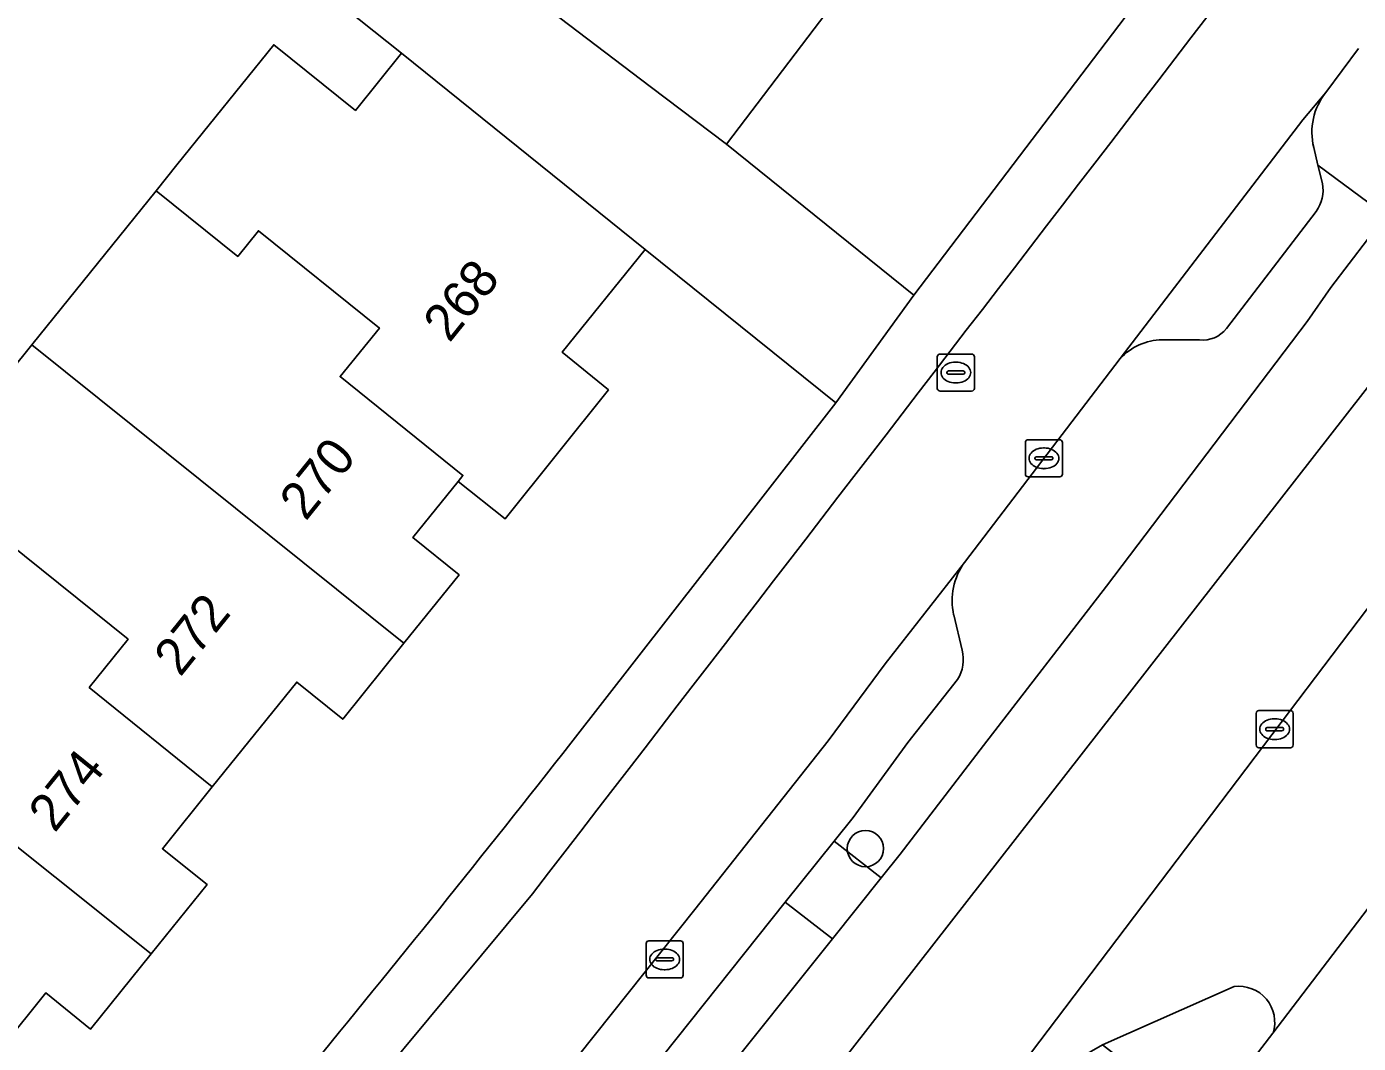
# Model space of a CAD drawing. Extents: x 158472 to 159562, y 388525 to 389606.
# Drawn here: x 158667.04 to 158702.98, y 388899.14 to 388926.58 of the extents above; entities that cross this region are included whole.
import ezdxf

# ---------------------------------------------------------------- set-up
doc = ezdxf.new("R2010")
doc.units = 0
for name, color, linetype in [('IMGEO_Berm_groen', 7, 'Continuous'), ('IMGEO_Boom', 7, 'Continuous'), ('IMGEO_Erf', 7, 'Continuous'), ('IMGEO_Kolk', 7, 'Continuous'), ('IMGEO_Muur', 7, 'Continuous'), ('IMGEO_Pand', 7, 'Continuous'), ('IMGEO_Pand_nummerreeks', 7, 'Continuous'), ('IMGEO_Parkeervlak_open', 7, 'Continuous'), ('IMGEO_Rijbaan_lokaal_gesloten', 7, 'Continuous'), ('IMGEO_Rijbaan_lokaal_open', 7, 'Continuous'), ('IMGEO_Rioolput', 7, 'Continuous'), ('IMGEO_Verkeerseiland_groen', 7, 'Continuous'), ('IMGEO_Voetpad_open', 7, 'Continuous')]:
    doc.layers.add(name, color=color, linetype=linetype)

msp = doc.modelspace()

# ---------------------------------------------------------------- linework, layer by layer
at = {"layer": 'IMGEO_Berm_groen'}
msp.add_lwpolyline([(158671.24, 388880.784), (158673.533, 388883.403), (158676.576, 388886.911), (158679.398, 388890.243), (158682.394, 388893.941), (158685.595, 388897.967), (158688.786, 388901.962), (158687.514, 388902.953), (158684.205, 388898.809), (158681.137, 388894.95), (158678.157, 388891.271), (158675.353, 388887.96), (158672.318, 388884.462), (158670.036, 388881.855), (158666.663, 388878.125), (158663.767, 388874.978), (158659.928, 388870.792), (158654.57, 388865.224)], dxfattribs=at)
at = {"layer": 'IMGEO_Boom'}
msp.add_circle((158689.676, 388904.4), 0.489, dxfattribs=at)
at = {"layer": 'IMGEO_Erf'}
msp.add_lwpolyline([(158711.912, 388946.881), (158707.957, 388949.886), (158706.255, 388947.644), (158705.054, 388948.557), (158703.893, 388947.028), (158701.59, 388943.995), (158702.819, 388943.062), (158701.374, 388941.16), (158699.762, 388939.037), (158698.507, 388939.99), (158697.347, 388938.463), (158695.045, 388935.431), (158696.286, 388934.488), (158694.816, 388932.553), (158693.234, 388930.47), (158691.997, 388931.41), (158690.802, 388929.837), (158685.923, 388923.413), (158690.981, 388919.332)], close=True, dxfattribs=at)
for points in [[(158664.32, 388914.445), (158667.18, 388917.994), (158670.534, 388922.155), (158671.094, 388922.85), (158673.71, 388926.096), (158675.913, 388924.321), (158677.156, 388925.864), (158670.255, 388931.362), (158668.212, 388928.813), (158666.516, 388930.132)], [(158681.727, 388907.247), (158688.881, 388916.431), (158683.73, 388920.567), (158681.495, 388917.794), (158682.74, 388916.779), (158679.952, 388913.298), (158678.687, 388914.31), (158677.464, 388912.792), (158678.711, 388911.788), (158677.223, 388909.942), (158675.571, 388907.892), (158674.328, 388908.894), (158672.051, 388906.068), (158670.706, 388904.398), (158671.908, 388903.429), (158670.402, 388901.56), (158668.766, 388899.53), (158667.556, 388900.505), (158665.263, 388897.66), (158663.911, 388895.983), (158665.126, 388895.004), (158663.438, 388892.908), (158667.216, 388889.629)]]:
    msp.add_lwpolyline(points, dxfattribs=at)
msp.add_arc((158308.503, 389199.866), 474.259, 319.14468, 321.90242, dxfattribs=at)
at = {"layer": 'IMGEO_Kolk'}
for p, q in [((158693.993, 388914.508), (158693.993, 388915.36)), ((158694.068, 388915.434), (158694.92, 388915.434)), ((158694.481, 388915.214), (158694.506, 388915.214)), ((158694.994, 388915.36), (158694.994, 388914.508)), ((158694.252, 388914.928), (158694.252, 388914.94)), ((158694.69, 388914.891), (158694.292, 388914.891)), ((158694.295, 388914.977), (158694.693, 388914.977)), ((158694.736, 388914.94), (158694.736, 388914.928)), ((158694.504, 388914.654), (158694.479, 388914.654)), ((158694.92, 388914.434), (158694.068, 388914.434)), ((158700.219, 388907.198), (158700.219, 388908.05)), ((158700.294, 388908.124), (158701.146, 388908.124)), ((158701.22, 388908.05), (158701.22, 388907.198)), ((158700.521, 388907.667), (158700.919, 388907.667)), ((158700.707, 388907.904), (158700.732, 388907.904)), ((158700.478, 388907.618), (158700.478, 388907.63)), ((158700.916, 388907.581), (158700.518, 388907.581)), ((158700.73, 388907.344), (158700.705, 388907.344)), ((158700.962, 388907.63), (158700.962, 388907.618)), ((158701.146, 388907.124), (158700.294, 388907.124)), ((158683.832, 388901.911), (158684.684, 388901.911)), ((158683.757, 388900.985), (158683.757, 388901.837)), ((158684.245, 388901.691), (158684.27, 388901.691)), ((158684.758, 388901.837), (158684.758, 388900.985)), ((158684.016, 388901.405), (158684.016, 388901.417)), ((158684.454, 388901.368), (158684.056, 388901.368)), ((158684.059, 388901.454), (158684.457, 388901.454)), ((158684.5, 388901.417), (158684.5, 388901.405)), ((158684.684, 388900.911), (158683.832, 388900.911)), ((158684.268, 388901.131), (158684.243, 388901.131))]:
    msp.add_line(p, q, dxfattribs=at)
for points in [[(158693.993, 388914.508), (158693.993, 388915.36)], [(158694.068, 388915.434), (158694.92, 388915.434)], [(158694.994, 388915.36), (158694.994, 388914.508)], [(158694.92, 388914.434), (158694.068, 388914.434)], [(158700.219, 388907.198), (158700.219, 388908.05)], [(158700.294, 388908.124), (158701.146, 388908.124)], [(158701.22, 388908.05), (158701.22, 388907.198)], [(158701.146, 388907.124), (158700.294, 388907.124)], [(158683.832, 388901.911), (158684.684, 388901.911)], [(158683.757, 388900.985), (158683.757, 388901.837)], [(158684.758, 388901.837), (158684.758, 388900.985)], [(158684.684, 388900.911), (158683.832, 388900.911)]]:
    msp.add_lwpolyline(points, dxfattribs=at)
for centre, radius, start, end in [((158694.07, 388915.358), 0.0765, 91.552, 178.448), ((158694.07, 388915.358), 0.0765, 91.552, 178.448), ((158694.918, 388915.358), 0.0765, 1.552, 88.448), ((158694.918, 388915.358), 0.0765, 1.552, 88.448), ((158694.292, 388914.937), 0.0403, 85.8775, 175.7526), ((158694.289, 388914.927), 0.0366, 178.938, 274.7102), ((158694.693, 388914.934), 0.043, 264.8664, 352.4533), ((158694.697, 388914.939), 0.0386, 1.7309, 96.639), ((158694.07, 388914.51), 0.0765, 181.552, 268.448), ((158694.07, 388914.51), 0.0765, 181.552, 268.448), ((158694.918, 388914.51), 0.0765, 271.552, 358.448), ((158694.918, 388914.51), 0.0765, 271.552, 358.448), ((158700.296, 388908.048), 0.0765, 91.552, 178.448), ((158700.296, 388908.048), 0.0765, 91.552, 178.448), ((158701.144, 388908.048), 0.0765, 1.552, 88.448), ((158701.144, 388908.048), 0.0765, 1.552, 88.448), ((158700.518, 388907.627), 0.0403, 85.8775, 175.7526), ((158700.923, 388907.629), 0.0386, 1.7309, 96.639), ((158700.515, 388907.617), 0.0366, 178.938, 274.7102), ((158700.919, 388907.624), 0.043, 264.8664, 352.4533), ((158700.296, 388907.2), 0.0765, 181.552, 268.448), ((158700.296, 388907.2), 0.0765, 181.552, 268.448), ((158701.144, 388907.2), 0.0765, 271.552, 358.448), ((158701.144, 388907.2), 0.0765, 271.552, 358.448), ((158683.834, 388901.835), 0.0765, 91.552, 178.448), ((158683.834, 388901.835), 0.0765, 91.552, 178.448), ((158684.682, 388901.835), 0.0765, 1.552, 88.448), ((158684.682, 388901.835), 0.0765, 1.552, 88.448), ((158684.056, 388901.414), 0.0403, 85.8775, 175.7526), ((158684.053, 388901.404), 0.0366, 178.938, 274.7102), ((158684.457, 388901.411), 0.043, 264.8664, 352.4533), ((158684.461, 388901.416), 0.0386, 1.7309, 96.639), ((158683.834, 388900.987), 0.0765, 181.552, 268.448), ((158683.834, 388900.987), 0.0765, 181.552, 268.448), ((158684.682, 388900.987), 0.0765, 271.552, 358.448), ((158684.682, 388900.987), 0.0765, 271.552, 358.448)]:
    msp.add_arc(centre, radius, start, end, dxfattribs=at)
for centre, major_axis, ratio, start_param, end_param in [((158694.48, 388914.934), (-0.387, 0.002), 0.722429, 4.712389, 7.853982), ((158694.505, 388914.934), (-0.39, 0.002), 0.717154, 1.570796, 4.712389), ((158700.706, 388907.624), (-0.387, 0.002), 0.722429, 4.712389, 7.853982), ((158700.731, 388907.624), (-0.39, 0.002), 0.717154, 1.570796, 4.712389), ((158684.244, 388901.411), (-0.387, 0.002), 0.722429, 4.712389, 7.853982), ((158684.269, 388901.411), (-0.39, 0.002), 0.717154, 1.570796, 4.712389)]:
    msp.add_ellipse(centre, major_axis=major_axis, ratio=ratio, start_param=start_param, end_param=end_param, dxfattribs=at)
at = {"layer": 'IMGEO_Muur'}
msp.add_lwpolyline([(158670.255, 388931.362), (158677.156, 388925.864)], dxfattribs=at)
at = {"layer": 'IMGEO_Pand'}
for points in [[(158690.802, 388929.837), (158687.45, 388932.38), (158686.44, 388931.15), (158683.1, 388933.68), (158683.66, 388934.42), (158681.292, 388936.199), (158677.808, 388931.611), (158680.213, 388929.784), (158679.233, 388928.493), (158683.871, 388924.971), (158685.923, 388923.413)], [(158683.73, 388920.567), (158677.156, 388925.864), (158675.913, 388924.321), (158673.71, 388926.096), (158671.094, 388922.85), (158670.534, 388922.155), (158672.737, 388920.38), (158673.297, 388921.075), (158676.56, 388918.45), (158675.5, 388917.14), (158678.816, 388914.47), (158678.687, 388914.31), (158679.952, 388913.298), (158682.74, 388916.779), (158681.495, 388917.794)], [(158675.5, 388917.14), (158676.56, 388918.45), (158673.297, 388921.075), (158672.737, 388920.38), (158670.534, 388922.155), (158667.18, 388917.994), (158677.223, 388909.942), (158678.711, 388911.788), (158677.464, 388912.792), (158678.687, 388914.31), (158678.816, 388914.47)], [(158666.523, 388912.669), (158669.78, 388910.05), (158668.73, 388908.75), (158672.051, 388906.068), (158674.328, 388908.894), (158675.571, 388907.892), (158677.223, 388909.942), (158667.18, 388917.994), (158664.32, 388914.445)], [(158666.523, 388912.669), (158662.596, 388907.797), (158670.402, 388901.56), (158671.908, 388903.429), (158670.706, 388904.398), (158672.051, 388906.068), (158668.73, 388908.75), (158669.78, 388910.05)], [(158659.741, 388904.253), (158662.99, 388901.63), (158661.93, 388900.34), (158665.263, 388897.66), (158667.556, 388900.505), (158668.766, 388899.53), (158670.402, 388901.56), (158662.596, 388907.797)]]:
    msp.add_lwpolyline(points, close=True, dxfattribs=at)
at = {"layer": 'IMGEO_Parkeervlak_open'}
for points in [[(158702.101, 388924.806), (158701.477, 388924.072), (158696.547, 388917.627)], [(158702.013, 388922.35), (158701.889, 388922.842), (158701.774, 388923.321)], [(158699.417, 388918.434), (158701.841, 388921.596)], [(158697.686, 388918.134), (158698.693, 388918.131)], [(158692.351, 388912.123), (158690.206, 388909.388), (158688.674, 388907.305), (158685.077, 388902.753), (158681.013, 388897.669), (158677.905, 388893.842), (158675.428, 388890.945), (158673.224, 388888.265), (158670.851, 388885.497), (158669.583, 388884.063), (158668.264, 388882.572), (158664.958, 388878.876), (158662.323, 388876.052), (158659.859, 388873.355), (158656.189, 388869.344), (158652.696, 388865.781), (158651.312, 388864.316)], [(158692.284, 388909.759), (158692.058, 388910.709)], [(158654.57, 388865.224), (158659.928, 388870.792), (158663.767, 388874.978), (158666.663, 388878.125), (158670.036, 388881.855), (158672.318, 388884.462), (158675.353, 388887.96), (158678.157, 388891.271), (158681.137, 388894.95), (158684.205, 388898.809), (158687.514, 388902.953), (158688.832, 388904.601), (158689.345, 388905.243), (158690.825, 388907.265), (158692.161, 388908.96)]]:
    msp.add_lwpolyline(points, dxfattribs=at)
for centre, radius, start, end in [((158703.45, 388923.73), 1.726, 141.4382, 193.7249), ((158700.991, 388922.187), 1.035, 325.2101, 9.0894), ((158698.784, 388918.93), 0.804, 263.5065, 321.9129), ((158697.727, 388916.508), 1.626, 91.4543, 136.536), ((158693.779, 388911.09), 1.763, 144.1158, 192.4706), ((158691.296, 388909.502), 1.021, 327.9207, 14.5762)]:
    msp.add_arc(centre, radius, start, end, dxfattribs=at)
at = {"layer": 'IMGEO_Rijbaan_lokaal_gesloten'}
for points in [[(158816.807, 389052.991), (158817.551, 389053.252), (158816.351, 389056.585), (158812.361, 389054.997), (158810.132, 389053.866), (158806.876, 389051.639), (158804.716, 389049.617), (158803.379, 389048.28), (158800.43, 389044.703), (158777.642, 389014.753), (158751.605, 388980.623), (158732.013, 388954.68), (158705.771, 388920.107), (158682.617, 388890.402), (158665.532, 388870.907), (158651.596, 388856.454)], [(158651.596, 388856.454), (158665.532, 388870.907), (158682.617, 388890.402), (158705.771, 388920.107), (158732.013, 388954.68), (158751.605, 388980.623), (158777.642, 389014.753), (158800.43, 389044.703), (158803.379, 389048.28), (158804.716, 389049.617), (158806.876, 389051.639), (158810.132, 389053.866)], [(158692.274, 388896.423), (158712.518, 388923.153), (158723.001, 388936.936), (158727.97, 388943.305), (158743.945, 388964.31), (158762.193, 388988.396), (158765.967, 388993.384), (158767.064, 388994.831), (158770.947, 389000), (158775.635, 389006.026), (158786.522, 389020.308), (158804.6, 389044.103)], [(158703.716, 388921.486), (158702.237, 388919.541), (158701.594, 388918.629), (158696.184, 388911.487), (158692.861, 388907.179), (158690.614, 388904.25), (158690.101, 388903.608), (158688.786, 388901.962), (158685.595, 388897.967), (158682.394, 388893.941), (158679.398, 388890.243), (158676.576, 388886.911), (158673.533, 388883.403), (158671.24, 388880.784), (158667.853, 388877.039), (158664.954, 388873.888), (158661.805, 388870.456), (158661.102, 388869.689), (158651.306, 388859.511), (158649.845, 388858.063), (158651.514, 388856.372)], [(158709.718, 388911.287), (158700.675, 388899.419), (158698.796, 388896.983), (158697.521, 388895.303), (158694.933, 388891.894), (158692.302, 388888.672), (158689.133, 388884.755), (158686.992, 388882.254), (158684.423, 388879.16), (158681.461, 388875.79), (158679.017, 388873.024), (158675.923, 388869.515), (158672.68, 388866.029), (158670.348, 388863.48), (158670.301, 388863.43), (158667.252, 388860.316), (158664.378, 388857.295), (158661.495, 388854.32)]]:
    msp.add_lwpolyline(points, dxfattribs=at)
at = {"layer": 'IMGEO_Rijbaan_lokaal_open'}
for points in [[(158696.547, 388917.627), (158701.477, 388924.072), (158702.101, 388924.806), (158702.979, 388925.994)], [(158709.422, 388917.421), (158710.767, 388920.221), (158712.518, 388923.153), (158692.274, 388896.423), (158694.06, 388897.944), (158696.071, 388899.108), (158699.623, 388900.677)], [(158681.013, 388897.669), (158685.077, 388902.753), (158688.674, 388907.305), (158690.206, 388909.388), (158692.351, 388912.123), (158696.547, 388917.627)], [(158700.675, 388899.419), (158709.718, 388911.287)], [(158680.692, 388903.184), (158673.719, 388894.796), (158666.738, 388886.416), (158640.359, 388858.532), (158641.243, 388854.184)]]:
    msp.add_lwpolyline(points, dxfattribs=at)
for centre, radius, start, end in [((149457.273, 396017.299), 11648.266, 322.3566392, 322.8040999), ((158699.751, 388899.715), 0.971, 342.2516, 97.5564)]:
    msp.add_arc(centre, radius, start, end, dxfattribs=at)
at = {"layer": 'IMGEO_Rioolput'}
for p, q in [((158691.691, 388917.747), (158692.543, 388917.747)), ((158691.616, 388916.821), (158691.616, 388917.673)), ((158692.104, 388917.527), (158692.129, 388917.527)), ((158692.617, 388917.673), (158692.617, 388916.821)), ((158691.875, 388917.241), (158691.875, 388917.253)), ((158692.313, 388917.204), (158691.915, 388917.204)), ((158691.918, 388917.29), (158692.316, 388917.29)), ((158692.359, 388917.253), (158692.359, 388917.241)), ((158692.543, 388916.747), (158691.691, 388916.747)), ((158692.127, 388916.967), (158692.102, 388916.967))]:
    msp.add_line(p, q, dxfattribs=at)
for points in [[(158691.691, 388917.747), (158692.543, 388917.747)], [(158691.616, 388916.821), (158691.616, 388917.673)], [(158692.617, 388917.673), (158692.617, 388916.821)], [(158692.543, 388916.747), (158691.691, 388916.747)]]:
    msp.add_lwpolyline(points, dxfattribs=at)
for centre, radius, start, end in [((158691.693, 388917.671), 0.0765, 91.552, 178.448), ((158691.693, 388917.671), 0.0765, 91.552, 178.448), ((158692.541, 388917.671), 0.0765, 1.552, 88.448), ((158692.541, 388917.671), 0.0765, 1.552, 88.448), ((158691.915, 388917.25), 0.0403, 85.8775, 175.7526), ((158691.912, 388917.24), 0.0366, 178.938, 274.7102), ((158692.316, 388917.247), 0.043, 264.8664, 352.4533), ((158692.32, 388917.252), 0.0386, 1.7309, 96.639), ((158691.693, 388916.823), 0.0765, 181.552, 268.448), ((158691.693, 388916.823), 0.0765, 181.552, 268.448), ((158692.541, 388916.823), 0.0765, 271.552, 358.448), ((158692.541, 388916.823), 0.0765, 271.552, 358.448)]:
    msp.add_arc(centre, radius, start, end, dxfattribs=at)
for centre, major_axis, ratio, start_param, end_param in [((158692.103, 388917.247), (-0.387, 0.002), 0.722429, 4.712389, 7.853982), ((158692.128, 388917.247), (-0.39, 0.002), 0.717154, 1.570796, 4.712389)]:
    msp.add_ellipse(centre, major_axis=major_axis, ratio=ratio, start_param=start_param, end_param=end_param, dxfattribs=at)
at = {"layer": 'IMGEO_Verkeerseiland_groen'}
for points in [[(158701.594, 388918.629), (158702.237, 388919.541), (158703.716, 388921.486), (158701.889, 388922.842), (158702.013, 388922.35)], [(158701.841, 388921.596), (158699.417, 388918.434)], [(158692.161, 388908.96), (158690.825, 388907.265), (158689.345, 388905.243), (158688.832, 388904.601), (158690.101, 388903.608), (158690.614, 388904.25), (158692.861, 388907.179), (158696.184, 388911.487), (158701.594, 388918.629)], [(158698.693, 388918.131), (158697.686, 388918.134)], [(158696.547, 388917.627), (158692.351, 388912.123)], [(158692.058, 388910.709), (158692.284, 388909.759)], [(158699.623, 388900.677), (158696.071, 388899.108), (158698.796, 388896.983), (158700.675, 388899.419)]]:
    msp.add_lwpolyline(points, dxfattribs=at)
for centre, radius, start, end in [((158700.991, 388922.187), 1.035, 325.2101, 9.0894), ((158698.784, 388918.93), 0.804, 263.5065, 321.9129), ((158697.727, 388916.508), 1.626, 91.4543, 136.536), ((158693.779, 388911.09), 1.763, 144.1158, 192.4706), ((158691.296, 388909.502), 1.021, 327.9207, 14.5762), ((158699.751, 388899.715), 0.971, 342.2516, 97.5564)]:
    msp.add_arc(centre, radius, start, end, dxfattribs=at)
at = {"layer": 'IMGEO_Voetpad_open'}
for points in [[(158762.388, 389003.843), (158758.425, 389000.715), (158757.883, 389000), (158756.885, 388998.627), (158755.282, 388996.514), (158750.106, 388989.756), (158743.09, 388980.515), (158739.383, 388983.04), (158713.131, 388948.486), (158711.912, 388946.881), (158690.981, 388919.332), (158688.881, 388916.431), (158681.727, 388907.247)], [(158701.774, 388923.321), (158701.889, 388922.842), (158703.716, 388921.486), (158713.751, 388934.684), (158711.364, 388936.493), (158708.484, 388932.668)], [(158666.516, 388930.132), (158668.32, 388932.398), (158668.546, 388932.681), (158670.255, 388931.362), (158677.156, 388925.864), (158683.73, 388920.567), (158688.881, 388916.431), (158690.981, 388919.332), (158685.923, 388923.413), (158683.871, 388924.971), (158679.233, 388928.493), (158672.25, 388933.753)], [(158702.979, 388925.994), (158702.101, 388924.806)], [(158661.42, 388883.05), (158644.581, 388865.476), (158641.079, 388861.821), (158636.245, 388856.776), (158634.88, 388855.474), (158638.186, 388852.471), (158641.243, 388854.184), (158640.359, 388858.532), (158666.738, 388886.416), (158673.719, 388894.796), (158680.692, 388903.184)]]:
    msp.add_lwpolyline(points, dxfattribs=at)
msp.add_lwpolyline([(158690.101, 388903.608), (158688.832, 388904.601), (158687.514, 388902.953), (158688.786, 388901.962)], close=True, dxfattribs=at)
for centre, radius, start, end in [((149457.273, 396017.299), 11648.266, 322.3566392, 322.8040999), ((158703.45, 388923.73), 1.726, 141.4382, 193.7249), ((158308.503, 389199.866), 474.259, 319.14468, 321.90242)]:
    msp.add_arc(centre, radius, start, end, dxfattribs=at)

# ---------------------------------------------------------------- texts
at = {"layer": 'IMGEO_Pand_nummerreeks'}
for s, rotation, p in [('268', 51.1308, (158678.449, 388918.029)), ('270', 51.1365, (158674.571, 388913.217)), ('272', 51.1449, (158671.185, 388909.01)), ('274', 51.1449, (158667.796, 388904.804))]:
    msp.add_text(s, height=1, rotation=rotation, dxfattribs=at).set_placement(p)

doc.saveas('drawing.dxf')
